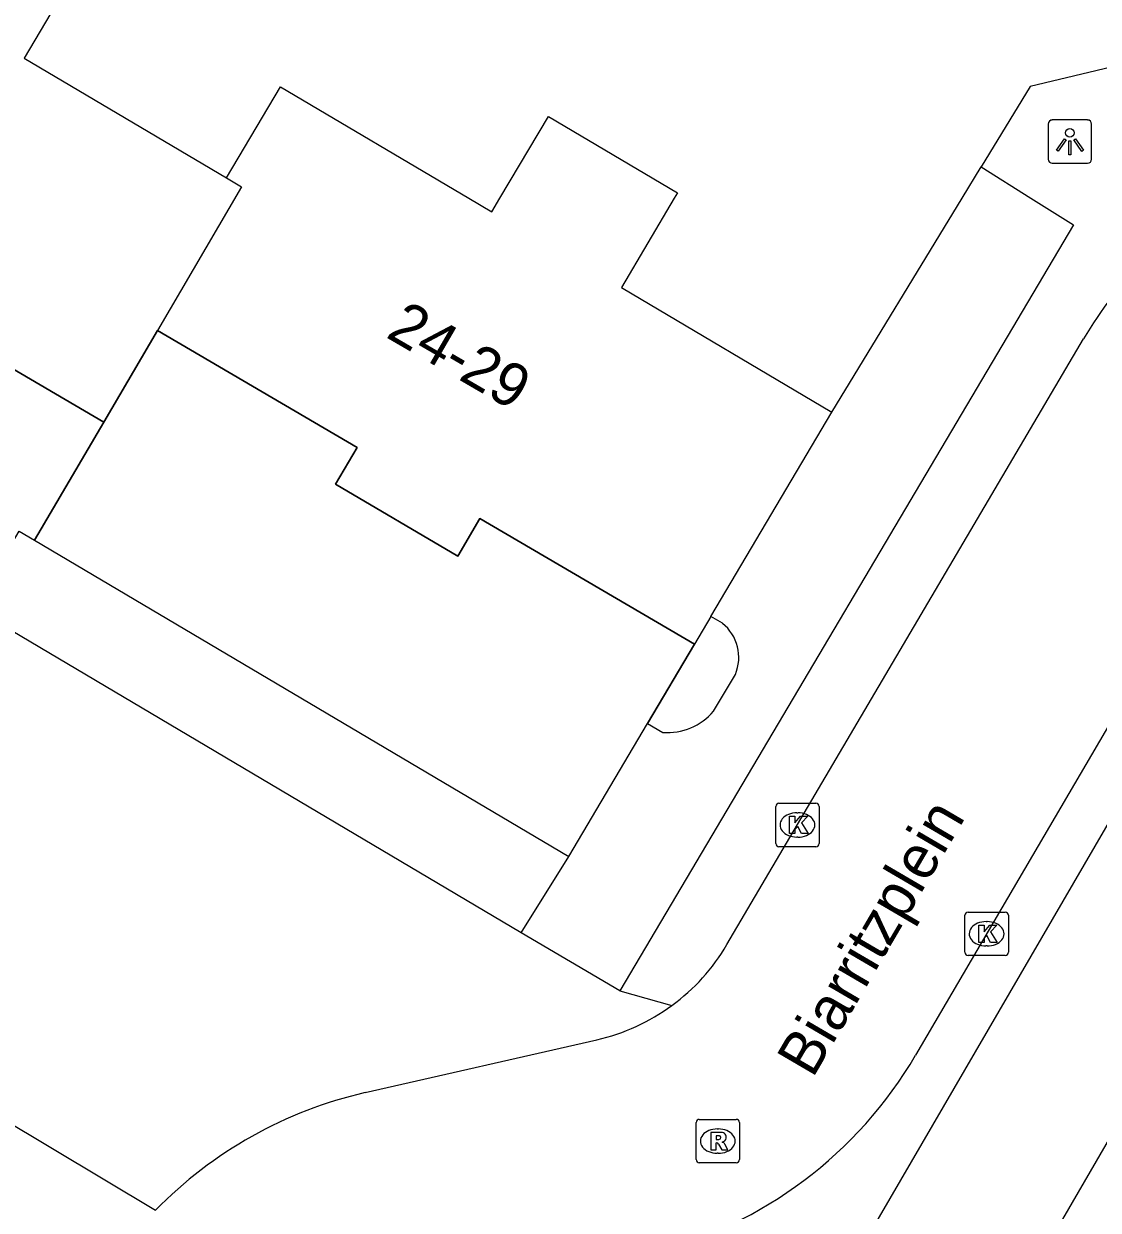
# Model space of a CAD drawing. Extents: x 158461 to 159795, y 387220 to 388672.
# Drawn here: x 159273.54 to 159298.27, y 388226.71 to 388254.01 of the extents above; entities that cross this region are included whole.
import ezdxf

# ---------------------------------------------------------------- set-up
doc = ezdxf.new("R2010")
doc.units = 0
for name, color, linetype in [('IMGEO_Kolk', 7, 'Continuous'), ('IMGEO_Lichtpunt', 7, 'Continuous'), ('IMGEO_Openbare_ruimte_label', 7, 'Continuous'), ('IMGEO_Pand', 7, 'Continuous'), ('IMGEO_Pand_nummerreeks', 7, 'Continuous'), ('IMGEO_Pand_overbouw', 7, 'Continuous'), ('IMGEO_Parkeervlak_open', 7, 'Continuous'), ('IMGEO_Rijbaan_lokaal_open', 7, 'Continuous'), ('IMGEO_Rioolput', 7, 'Continuous'), ('IMGEO_Verkeerseiland_open', 7, 'Continuous'), ('IMGEO_Voetpad_open', 7, 'Continuous')]:
    doc.layers.add(name, color=color, linetype=linetype)

msp = doc.modelspace()

# ---------------------------------------------------------------- linework, layer by layer
at = {"layer": 'IMGEO_Kolk'}
for p, q in [((159290.845, 388235.15), (159290.845, 388236.002)), ((159290.92, 388236.076), (159291.772, 388236.076)), ((159291.846, 388236.002), (159291.846, 388235.15)), ((159291.333, 388235.856), (159291.358, 388235.856)), ((159291.772, 388235.076), (159290.92, 388235.076)), ((159291.356, 388235.296), (159291.331, 388235.296)), ((159295.197, 388232.645), (159295.197, 388233.497)), ((159295.272, 388233.571), (159296.124, 388233.571)), ((159296.198, 388233.497), (159296.198, 388232.645)), ((159295.685, 388233.351), (159295.71, 388233.351)), ((159295.708, 388232.791), (159295.683, 388232.791)), ((159296.124, 388232.571), (159295.272, 388232.571))]:
    msp.add_line(p, q, dxfattribs=at)
for points in [[(159290.845, 388235.15), (159290.845, 388236.002)], [(159290.92, 388236.076), (159291.772, 388236.076)], [(159291.846, 388236.002), (159291.846, 388235.15)], [(159291.166, 388235.776), (159291.289, 388235.776), (159291.289, 388235.625), (159291.419, 388235.776), (159291.583, 388235.776), (159291.437, 388235.625), (159291.59, 388235.376), (159291.438, 388235.376), (159291.353, 388235.54), (159291.289, 388235.473), (159291.289, 388235.376), (159291.166, 388235.376), (159291.166, 388235.776)], [(159291.772, 388235.076), (159290.92, 388235.076)], [(159295.197, 388232.645), (159295.197, 388233.497)], [(159295.272, 388233.571), (159296.124, 388233.571)], [(159296.198, 388233.497), (159296.198, 388232.645)], [(159295.518, 388233.271), (159295.641, 388233.271), (159295.641, 388233.12), (159295.771, 388233.271), (159295.935, 388233.271), (159295.789, 388233.12), (159295.942, 388232.871), (159295.79, 388232.871), (159295.705, 388233.035), (159295.641, 388232.968), (159295.641, 388232.871), (159295.518, 388232.871), (159295.518, 388233.271)], [(159296.124, 388232.571), (159295.272, 388232.571)]]:
    msp.add_lwpolyline(points, dxfattribs=at)
for centre, start, end in [((159290.922, 388236), 91.552, 178.448), ((159290.922, 388236), 91.552, 178.448), ((159291.77, 388236), 1.552, 88.448), ((159291.77, 388236), 1.552, 88.448), ((159290.922, 388235.152), 181.552, 268.448), ((159290.922, 388235.152), 181.552, 268.448), ((159291.77, 388235.152), 271.552, 358.448), ((159291.77, 388235.152), 271.552, 358.448), ((159295.274, 388233.495), 91.552, 178.448), ((159295.274, 388233.495), 91.552, 178.448), ((159296.122, 388233.495), 1.552, 88.448), ((159296.122, 388233.495), 1.552, 88.448), ((159295.274, 388232.647), 181.552, 268.448), ((159295.274, 388232.647), 181.552, 268.448), ((159296.122, 388232.647), 271.552, 358.448), ((159296.122, 388232.647), 271.552, 358.448)]:
    msp.add_arc(centre, 0.0765, start, end, dxfattribs=at)
for centre, major_axis, ratio, start_param, end_param in [((159291.332, 388235.576), (-0.387, 0.002), 0.722429, 4.712389, 7.853982), ((159291.357, 388235.576), (-0.39, 0.002), 0.717154, 1.570796, 4.712389), ((159295.684, 388233.071), (-0.387, 0.002), 0.722429, 4.712389, 7.853982), ((159295.709, 388233.071), (-0.39, 0.002), 0.717154, 1.570796, 4.712389)]:
    msp.add_ellipse(centre, major_axis=major_axis, ratio=ratio, start_param=start_param, end_param=end_param, dxfattribs=at)
at = {"layer": 'IMGEO_Lichtpunt'}
for p, q in [((159298.018, 388251.799), (159297.21, 388251.799)), ((159298.018, 388251.799), (159297.21, 388251.799)), ((159297.116, 388251.704), (159297.116, 388250.897)), ((159297.116, 388251.704), (159297.116, 388250.897)), ((159298.112, 388250.897), (159298.112, 388251.704)), ((159298.112, 388250.897), (159298.112, 388251.704)), ((159297.21, 388250.803), (159298.018, 388250.803)), ((159297.21, 388250.803), (159298.018, 388250.803))]:
    msp.add_line(p, q, dxfattribs=at)
for points in [[(159297.49, 388251.368), (159297.529, 388251.34), (159297.341, 388251.078), (159297.303, 388251.105), (159297.49, 388251.368)], [(159297.592, 388251.32), (159297.639, 388251.32), (159297.639, 388250.998), (159297.592, 388250.998), (159297.592, 388251.32)], [(159297.702, 388251.34), (159297.74, 388251.367), (159297.927, 388251.105), (159297.888, 388251.077), (159297.702, 388251.34)]]:
    msp.add_lwpolyline(points, dxfattribs=at)
msp.add_circle((159297.615, 388251.502), 0.0994, dxfattribs=at)
for centre, start, end in [((159297.21, 388251.704), 90, 180), ((159297.21, 388251.704), 90, 180), ((159298.018, 388251.704), 0, 90), ((159298.018, 388251.704), 0, 90), ((159297.21, 388250.897), 180, 270), ((159297.21, 388250.897), 180, 270), ((159298.018, 388250.897), 270, 0), ((159298.018, 388250.897), 270, 360)]:
    msp.add_arc(centre, 0.0946, start, end, dxfattribs=at)
at = {"layer": 'IMGEO_Pand'}
for points in [[(159265.703, 388257.897), (159270.475, 388255.074), (159271.711, 388257.163), (159274.801, 388255.335), (159273.552, 388253.224), (159278.21, 388250.467)], [(159278.21, 388250.467), (159279.451, 388252.564), (159283.783, 388250), (159284.315, 388249.685), (159284.501, 388250), (159285.615, 388251.881), (159288.584, 388250.123), (159288.511, 388250), (159287.294, 388247.945), (159292.137, 388245.078)], [(159260.142, 388248.517), (159260.316, 388248.414), (159261.246, 388250), (159262.58, 388252.277), (159266.466, 388250), (159267.336, 388249.49), (159266.836, 388248.636), (159269.692, 388246.962), (159270.223, 388247.867), (159275.382, 388244.843), (159276.62, 388246.957)], [(159278.21, 388250.467), (159278.556, 388250.262), (159276.62, 388246.957)], [(159276.62, 388246.957), (159281.213, 388244.265), (159280.714, 388243.415), (159283.534, 388241.762), (159284.04, 388242.627), (159288.975, 388239.735)], [(159289.352, 388240.373), (159292.137, 388245.078)], [(159289.352, 388240.373), (159288.975, 388239.735)]]:
    msp.add_lwpolyline(points, dxfattribs=at)
at = {"layer": 'IMGEO_Pand_overbouw'}
for points in [[(159275.382, 388244.843), (159270.223, 388247.867), (159269.692, 388246.962), (159266.836, 388248.636), (159267.336, 388249.49), (159266.466, 388250), (159262.58, 388252.277), (159261.246, 388250), (159260.316, 388248.414), (159264.703, 388245.817), (159264.155, 388244.891), (159267.178, 388243.102), (159267.738, 388244.049), (159272.706, 388241.109), (159273.434, 388242.338), (159273.791, 388242.127)], [(159276.62, 388246.957), (159275.382, 388244.843), (159273.791, 388242.127), (159286.085, 388234.851), (159287.896, 388237.911), (159288.975, 388239.735), (159284.04, 388242.627), (159283.534, 388241.762), (159280.714, 388243.415), (159281.213, 388244.265)]]:
    msp.add_lwpolyline(points, close=True, dxfattribs=at)
at = {"layer": 'IMGEO_Parkeervlak_open'}
for points in [[(159292.137, 388245.078), (159295.133, 388250), (159295.572, 388250.72)], [(159289.62, 388240.216), (159289.352, 388240.373)], [(159289.417, 388238.194), (159289.917, 388239.039)], [(159284.992, 388233.096), (159286.085, 388234.851), (159287.896, 388237.911)], [(159287.896, 388237.911), (159288.247, 388237.705)]]:
    msp.add_lwpolyline(points, dxfattribs=at)
for centre, radius, start, end in [((159288.99, 388239.431), 1.006, 337.0727, 51.2516), ((159288.348, 388239.107), 1.406, 265.8777, 319.4871)]:
    msp.add_arc(centre, radius, start, end, dxfattribs=at)
at = {"layer": 'IMGEO_Rijbaan_lokaal_open'}
for points in [[(159339.112, 388262.323), (159310.788, 388255.629), (159311.025, 388254.681), (159299.51, 388252.03), (159299.242, 388253.178), (159296.698, 388252.57), (159295.572, 388250.72)], [(159295.572, 388250.72), (159296.716, 388250), (159297.696, 388249.383), (159287.257, 388231.756)], [(159284.992, 388233.096), (159272.419, 388240.539), (159271.658, 388239.274), (159259.133, 388246.723), (159257.721, 388244.163), (159255.037, 388245.746)], [(159289.724, 388232.823), (159297.929, 388246.763)], [(159301.638, 388243.21), (159294.063, 388230.276)], [(159287.257, 388231.756), (159284.992, 388233.096)], [(159287.257, 388231.756), (159288.454, 388231.419)], [(159281.398, 388229.416), (159286.731, 388230.633)], [(159272.963, 388228.867), (159272.995, 388228.852), (159276.576, 388226.709)]]:
    msp.add_lwpolyline(points, dxfattribs=at)
for centre, radius, start, end in [((159305.806, 388242.127), 9.14, 120.5303, 149.5228), ((159285.7, 388235.187), 4.667, 306.1671, 329.5705), ((159285.692, 388235.192), 4.676, 282.8391, 306.204), ((159285.61, 388235.228), 9.797, 284.2045, 329.6353), ((159283.574, 388219.891), 9.77, 102.8704, 135.7481)]:
    msp.add_arc(centre, radius, start, end, dxfattribs=at)
at = {"layer": 'IMGEO_Rioolput'}
for p, q in [((159289.087, 388228.801), (159289.939, 388228.801)), ((159289.012, 388227.875), (159289.012, 388228.727)), ((159289.5, 388228.581), (159289.525, 388228.581)), ((159290.013, 388228.727), (159290.013, 388227.875)), ((159289.523, 388228.021), (159289.498, 388228.021)), ((159289.939, 388227.801), (159289.087, 388227.801))]:
    msp.add_line(p, q, dxfattribs=at)
for points in [[(159289.087, 388228.801), (159289.939, 388228.801)], [(159289.012, 388227.875), (159289.012, 388228.727)], [(159289.601, 388228.499), (159289.349, 388228.501), (159289.349, 388228.101)], [(159290.013, 388228.727), (159290.013, 388227.875)], [(159289.349, 388228.101), (159289.473, 388228.101), (159289.473, 388228.263), (159289.484, 388228.263)], [(159289.527, 388228.42), (159289.473, 388228.42), (159289.473, 388228.339)], [(159289.473, 388228.339), (159289.525, 388228.339)], [(159289.531, 388228.234), (159289.602, 388228.101), (159289.742, 388228.101), (159289.677, 388228.227)], [(159289.939, 388227.801), (159289.087, 388227.801)]]:
    msp.add_lwpolyline(points, dxfattribs=at)
for centre, radius, start, end in [((159289.089, 388228.725), 0.0765, 91.552, 178.448), ((159289.089, 388228.725), 0.0765, 91.552, 178.448), ((159289.937, 388228.725), 0.0765, 1.552, 88.448), ((159289.937, 388228.725), 0.0765, 1.552, 88.448), ((159289.6, 388228.389), 0.109, 350.3612, 89.416), ((159289.483, 388228.21), 0.0533, 26.0293, 88.6989), ((159289.509, 388228.528), 0.19, 274.7715, 282.9687), ((159289.533, 388228.324), 0.0964, 77.0061, 93.1865), ((159289.547, 388228.381), 0.0378, 276.6634, 79.6772), ((159289.598, 388228.389), 0.112, 277.5842, 350.9817), ((159289.582, 388228.174), 0.108, 29.5134, 73.7905), ((159289.089, 388227.877), 0.0765, 181.552, 268.448), ((159289.089, 388227.877), 0.0765, 181.552, 268.448), ((159289.937, 388227.877), 0.0765, 271.552, 358.448), ((159289.937, 388227.877), 0.0765, 271.552, 358.448)]:
    msp.add_arc(centre, radius, start, end, dxfattribs=at)
for centre, major_axis, ratio, start_param, end_param in [((159289.499, 388228.301), (-0.387, 0.002), 0.722429, 4.712389, 7.853982), ((159289.524, 388228.301), (-0.39, 0.002), 0.717154, 1.570796, 4.712389)]:
    msp.add_ellipse(centre, major_axis=major_axis, ratio=ratio, start_param=start_param, end_param=end_param, dxfattribs=at)
at = {"layer": 'IMGEO_Verkeerseiland_open'}
msp.add_lwpolyline([(159288.975, 388239.735), (159287.896, 388237.911)], dxfattribs=at)
at = {"layer": 'IMGEO_Voetpad_open'}
msp.add_lwpolyline([(159298.683, 388235.929), (159301.85, 388234.091), (159295.671, 388223.45), (159292.5, 388225.294), (159298.683, 388235.929)], dxfattribs=at)

# ---------------------------------------------------------------- texts
at = {"layer": 'IMGEO_Openbare_ruimte_label'}
msp.add_text('Biarritzplein', height=1, rotation=59.6652, dxfattribs=at).set_placement((159291.694, 388229.728))
at = {"layer": 'IMGEO_Pand_nummerreeks'}
msp.add_text('24-29', height=1, rotation=329.8309, dxfattribs=at).set_placement((159281.849, 388246.814))

doc.saveas('drawing.dxf')
